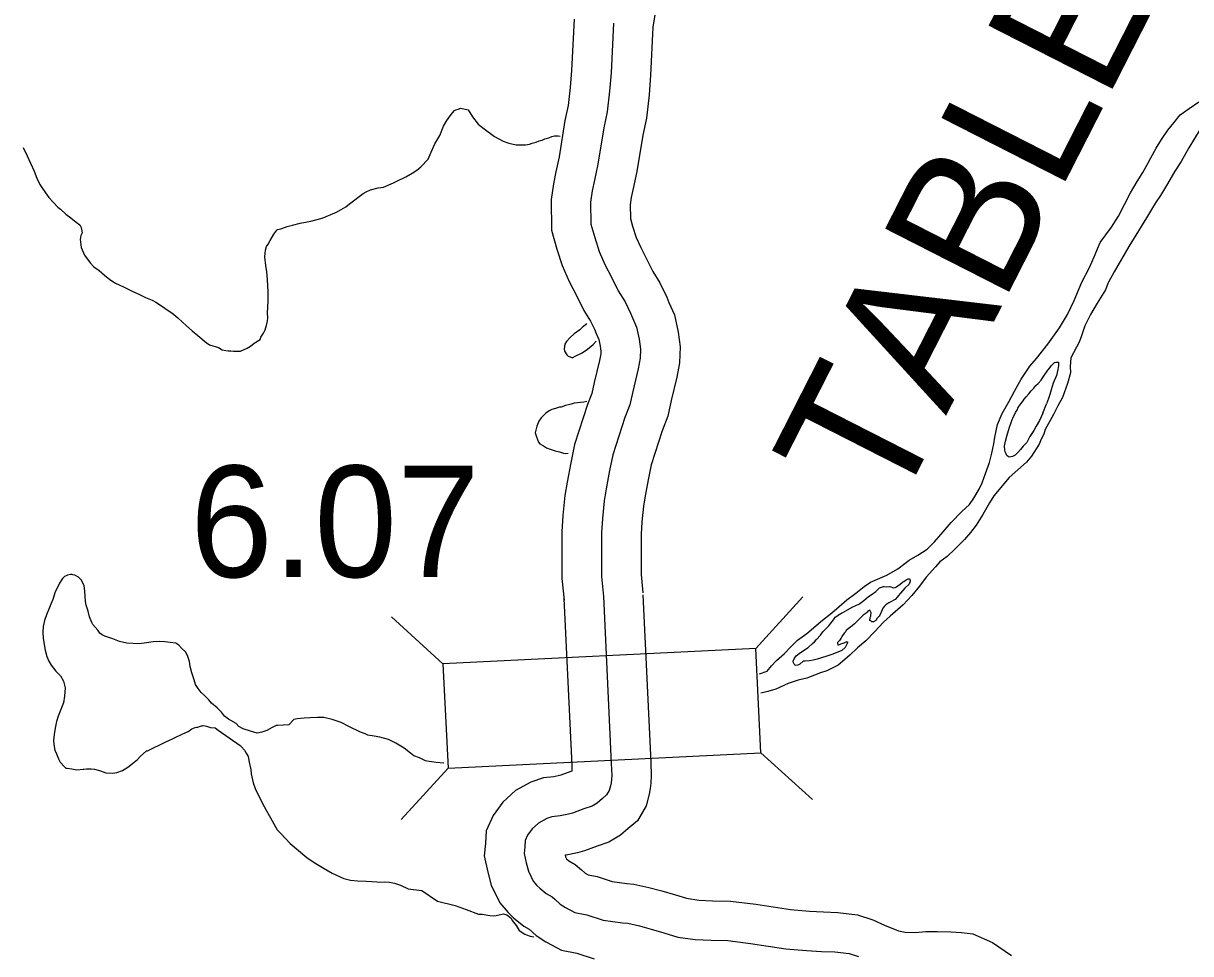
# Model space of a CAD drawing. Extents: x 31699 to 244310, y -8841 to 11474.
# Drawn here: x 135265.6 to 135560.7, y 1842.7 to 2077.8 of the extents above; entities that cross this region are included whole.
import ezdxf

# ---------------------------------------------------------------- set-up
doc = ezdxf.new("R2010")
doc.units = 0
for name, color, linetype in [('B_Logo', 7, 'Continuous'), ('Level 55', 7, 'Continuous'), ('R_Draft', 7, 'Continuous'), ('R_XS_EARTHWORK_STAGE1', 7, 'Continuous'), ('R_XS_EARTHWORK_STAGE2', 7, 'Continuous'), ('S_WALL', 7, 'Continuous')]:
    doc.layers.add(name, color=color, linetype=linetype)

msp = doc.modelspace()

# ---------------------------------------------------------------- linework, layer by layer
at = {"layer": 'B_Logo'}
for points in [[(135414.81, 2077.84), (135414.19, 2065.28), (135413.85, 2060.67), (135413.26, 2055.45), (135412.38, 2051.37), (135410.9, 2042.2), (135410.03, 2038.18), (135409.46, 2035.5), (135409.04, 2032.63), (135409.11, 2027.02), (135410.09, 2023.63), (135411.21, 2020.17), (135412.65, 2016.85), (135414.36, 2013.47), (135416.01, 2010.16), (135417.78, 2007.38), (135419.15, 2004.53), (135419.64, 2003.33), (135420.67, 2001.01), (135421.31, 1997.95), (135421.68, 1995.48), (135421.57, 1993.15), (135421.08, 1990.47), (135419.69, 1984.77), (135418.94, 1981.36), (135417.72, 1978.14), (135414.65, 1968.74), (135413.83, 1964.79), (135412.97, 1960.11), (135412.47, 1957.1), (135412, 1952.62), (135411.79, 1949.01), (135411.8, 1937.99), (135412.27, 1932.92)], [(135412.27, 1932.92), (135414.25, 1890.69), (135414.36, 1887.69), (135414.31, 1886.75), (135414.19, 1885.88), (135414.06, 1885.08), (135413.75, 1883.94), (135413.09, 1882.79), (135412.04, 1881.91), (135410.66, 1880.69), (135409.4, 1879.94), (135407.35, 1879.24), (135404.49, 1878.2), (135403.43, 1877.92), (135401.31, 1877.48), (135399.24, 1877.26), (135397.98, 1876.84), (135395.87, 1875.67), (135394.29, 1874.25), (135393.11, 1872.63), (135392.53, 1871.28), (135392.42, 1869.68), (135392.24, 1867.94), (135392.74, 1865.61), (135393.3, 1863.55), (135394.53, 1861.03), (135395.48, 1859.91), (135396.23, 1859.19), (135397.84, 1857.87), (135399.32, 1857.03), (135399.99, 1856.43), (135401.34, 1855.19), (135402.69, 1854.34), (135405.04, 1853.1), (135408.11, 1852.48), (135412.2, 1851.13), (135417.07, 1850.47), (135418.41, 1850.35), (135421.41, 1849.66), (135424.36, 1848.9), (135427.57, 1847.95), (135431.12, 1846.86), (135435.46, 1846.26), (135439.52, 1846.05), (135443.72, 1845.98), (135449.46, 1845.26), (135458.35, 1843.91), (135463.62, 1843.46), (135467.42, 1843.24), (135470.75, 1843.09), (135474.36, 1842.67), (135476.77, 1841.91)]]:
    msp.add_lwpolyline(points, dxfattribs=at)
at = {"layer": 'Level 55'}
for points in [[(135425.44, 2080.99), (135424.77, 2076.8), (135424.17, 2064.67), (135423.81, 2059.74), (135423.14, 2053.83), (135422.21, 2049.52), (135420.73, 2040.34), (135419.8, 2036.09), (135419.31, 2033.74), (135419.05, 2031.96), (135419.09, 2028.5), (135419.66, 2026.55), (135420.57, 2023.71), (135421.7, 2021.11), (135423.3, 2017.96), (135424.73, 2015.08), (135426.53, 2012.25), (135428.3, 2008.57), (135428.84, 2007.24), (135430.24, 2004.1), (135431.16, 1999.71), (135431.71, 1996.01), (135431.54, 1992.01), (135430.86, 1988.37), (135429.43, 1982.51), (135428.55, 1978.49), (135427.15, 1974.81), (135424.33, 1966.18), (135423.65, 1962.88), (135422.82, 1958.39), (135422.39, 1955.77), (135421.97, 1951.79), (135421.79, 1948.72), (135421.8, 1938.46), (135422.23, 1933.85)], [(135404.85, 2078.89), (135404.2, 2065.9), (135403.89, 2061.6), (135403.37, 2057.07), (135402.55, 2053.21), (135401.08, 2044.06), (135400.25, 2040.28), (135399.62, 2037.27), (135399.03, 2033.3), (135399.13, 2025.54), (135400.53, 2020.71), (135401.84, 2016.63), (135403.6, 2012.59), (135405.43, 2008.99), (135407.29, 2005.24), (135409.03, 2002.51), (135410, 2000.48), (135410.43, 1999.43), (135411.1, 1997.92), (135411.46, 1996.19), (135411.64, 1994.96), (135411.61, 1994.28), (135411.3, 1992.57), (135409.95, 1987.03), (135409.33, 1984.22), (135408.28, 1981.46), (135404.97, 1971.31), (135404.02, 1966.71), (135403.11, 1961.82), (135402.56, 1958.43), (135402.03, 1953.44), (135401.78, 1949.3), (135401.8, 1937.52), (135402.32, 1932)]]:
    msp.add_lwpolyline(points, dxfattribs=at)
at = {"layer": 'R_Draft'}
for points in [[(135504.78, 1956.19), (135505.89, 1957.81), (135507.27, 1960.09), (135507.99, 1961.7), (135508.83, 1964.04), (135509.87, 1966.79), (135510.45, 1969.13), (135510.96, 1971.54), (135511.21, 1973.21), (135511.91, 1976.42), (135513.09, 1979.17), (135514.73, 1982.12), (135516.23, 1984.81), (135517.87, 1987.83), (135520.04, 1991.12), (135521.75, 1993.07), (135524.65, 1996.71), (135527.54, 2000.87), (135529.58, 2004.23), (135531.28, 2007.72), (135533.23, 2012.41), (135535.13, 2016.1), (135536.3, 2018.78), (135537.87, 2022.4), (135540.76, 2026.24), (135542.53, 2029.06), (135545.54, 2034.96), (135547.18, 2037.78), (135548.63, 2040.07), (135549.94, 2042.41), (135550.66, 2043.82), (135551.97, 2046.24), (135552.49, 2047.05), (135553.54, 2048.72), (135554.92, 2050.81), (135556.44, 2052.63), (135558.09, 2054.64), (135560.34, 2056.27), (135562.79, 2057.96)], [(135333.68, 2026.81), (135335.6, 2027.31), (135338.33, 2027.81), (135341.19, 2028.52), (135344.83, 2030.11), (135347.14, 2031.41), (135348.07, 2032.16), (135351.56, 2034.81), (135352.29, 2035.22), (135353.35, 2035.7), (135355.34, 2036.2), (135356.67, 2036.35), (135359.19, 2037.46), (135360.05, 2037.94), (135362.3, 2039.04), (135363.95, 2039.93), (135365.08, 2040.68), (135366.13, 2041.56), (135367.97, 2043.46), (135368.75, 2045.2), (135369.65, 2047.35), (135370.95, 2049.44), (135371.85, 2051.79), (135372.7, 2053.21), (135373.55, 2054.42), (135374.14, 2055.16), (135374.66, 2055.77), (135374.93, 2055.91), (135375.53, 2056.12), (135376.26, 2056.33), (135378.06, 2055.95), (135379.15, 2054.17), (135380.58, 2052.32), (135382.13, 2051.14), (135384.75, 2049.17), (135386.9, 2048), (135388.37, 2047.49), (135390.25, 2047.05), (135391.71, 2047.07), (135392.58, 2047.08), (135393.58, 2047.23), (135394.3, 2047.51), (135394.97, 2047.65), (135395.23, 2047.79), (135396.03, 2048.06), (135396.36, 2048.2), (135396.76, 2048.27), (135397.49, 2048.62), (135398.48, 2048.9), (135399.21, 2049.18), (135399.94, 2049.39), (135400.81, 2049.33), (135401.34, 2049.3)], [(135563.12, 2051.02), (135560.3, 2046.32), (135558.33, 2042.9), (135556.76, 2040.41), (135554.85, 2037.26), (135553.08, 2034.3), (135551.83, 2032.42), (135549.6, 2028.66), (135547.57, 2025.37), (135545.07, 2021.41), (135541.4, 2015.03), (135539.96, 2012.35), (135539.83, 2012.08), (135539.18, 2010.4), (135537.08, 2007.04), (135535.38, 2004.22), (135534, 2001.34), (135533.16, 1998.79), (135532.58, 1997.19), (135530.48, 1993.23), (135530.24, 1991.09), (135530.32, 1989.49), (135529.61, 1986.81), (135528.31, 1983.26), (135527.13, 1981.11), (135526.02, 1978.97), (135523.99, 1975.14), (135523.6, 1974), (135522.95, 1972.66), (135522.43, 1971.45), (135520.46, 1968.43), (135519.21, 1966.88), (135514.84, 1963.03)], [(135265.57, 2046.4), (135266.6, 2044.28), (135267.42, 2042.42), (135268.38, 2040.43), (135269.01, 2038.64), (135269.83, 2037.05), (135270.1, 2036.52), (135271.19, 2034.93), (135272.07, 2033.74), (135273.15, 2032.56), (135274.37, 2031.37), (135274.98, 2030.85), (135276.39, 2029.6), (135277.67, 2028.62), (135279.02, 2027.57), (135279.9, 2026.91), (135280.24, 2026.18), (135280.52, 2024.85), (135280.2, 2024.18), (135280.01, 2023.17), (135280.24, 2021.17), (135281.07, 2019.18), (135282.56, 2017.27), (135283.44, 2016.28), (135284.79, 2015.36), (135286.14, 2014.11), (135287.48, 2013.07), (135288.9, 2012.15), (135290.91, 2011.24), (135293.46, 2009.95), (135294.8, 2009.36), (135296.54, 2008.52), (135298.22, 2007.81), (135299.09, 2007.36), (135300.57, 2006.37), (135302.25, 2005.26), (135303.19, 2004.61), (135304.68, 2003.36), (135306.9, 2001.32), (135308.32, 2000.08), (135309.74, 1998.89), (135311.83, 1997.12), (135312.7, 1996.53), (135314.98, 1995.83), (135315.85, 1995.31), (135316.85, 1995.12), (135317.39, 1995.06), (135318.05, 1995.01), (135318.72, 1994.95), (135320.05, 1994.9), (135320.52, 1994.98), (135322.18, 1995.67), (135323.04, 1996.21), (135323.96, 1996.96), (135325.48, 1997.92), (135325.67, 1998.52), (135326.32, 1999.53), (135326.78, 2000.34), (135326.97, 2000.88), (135327.1, 2001.41), (135327.29, 2002.15), (135327.35, 2002.55), (135327.4, 2003.35), (135327.32, 2004.62), (135327.43, 2006.02), (135327.48, 2007.69), (135327.51, 2009.96), (135327.34, 2013.03), (135327.18, 2014.97), (135326.89, 2016.57), (135326.66, 2018.77), (135326.83, 2020.5), (135327.09, 2021.38), (135327.48, 2021.98), (135328, 2022.92), (135328.91, 2024.54), (135329.7, 2025.55), (135329.89, 2025.69), (135330.69, 2025.9), (135332.35, 2026.46), (135333.68, 2026.81)], [(135407.99, 2001.91), (135407.73, 2001.63), (135406.87, 2000.88), (135406.28, 2000.34), (135404.9, 1999.32), (135403.84, 1998.37), (135402.92, 1997.42), (135402.53, 1996.68), (135402.41, 1996.14), (135402.35, 1995.54), (135402.42, 1994.94), (135403.04, 1994.02), (135403.37, 1993.69), (135403.64, 1993.56), (135404.31, 1993.3), (135404.58, 1993.3), (135405.17, 1993.71), (135406.7, 1994.4), (135407.95, 1995.16), (135408.68, 1995.77), (135409.66, 1996.65)], [(135409.66, 1996.65), (135410.45, 1997.46)], [(135523.39, 1979.31), (135522.55, 1977.43), (135521.64, 1975.95), (135521.06, 1974.87), (135520.08, 1973.39), (135519.3, 1971.84), (135518.38, 1970.96), (135517.72, 1970.08), (135517.07, 1969.34), (135516.34, 1968.66), (135515.68, 1968.32), (135514.82, 1968.17), (135514.35, 1968.5), (135513.94, 1969.23), (135513.73, 1969.89), (135513.71, 1970.89), (135513.96, 1972.16), (135514.28, 1973.44), (135514.66, 1974.91), (135515.04, 1975.99), (135515.3, 1976.66), (135515.56, 1977.4), (135515.94, 1978.4), (135516.27, 1979.01), (135516.46, 1979.48), (135516.92, 1980.22), (135517.05, 1980.55), (135517.31, 1980.96), (135517.83, 1981.63), (135518.35, 1982.38), (135518.68, 1982.85), (135519.14, 1983.39), (135519.8, 1984.13), (135520.45, 1984.94), (135521.11, 1985.62), (135521.63, 1986.23), (135522.16, 1986.77), (135522.95, 1987.65), (135523.34, 1988.32), (135523.86, 1989.06), (135524.25, 1989.6), (135524.64, 1990.14), (135525.17, 1990.75), (135525.5, 1991.22), (135525.76, 1991.5), (135526.02, 1991.83), (135526.35, 1992.1), (135526.62, 1992.17), (135527.02, 1992.18), (135527.28, 1992.18), (135527.35, 1991.99), (135527.36, 1991.32), (135527.11, 1990.31), (135526.99, 1989.51), (135526.8, 1988.77)], [(135526.8, 1988.77), (135525.96, 1986.89), (135525.45, 1985.21), (135525.13, 1984.01), (135524.81, 1982.94), (135524.3, 1981.66)], [(135408.07, 1982.23), (135407.33, 1982.06), (135404.87, 1981.76), (135404.14, 1981.55), (135402.68, 1981.19), (135401.62, 1980.78), (135401.15, 1980.77), (135400.16, 1980.42), (135399.23, 1980.21), (135398.57, 1979.87), (135397.64, 1979.18), (135396.52, 1978.1), (135395.94, 1977.29), (135395.42, 1976.01), (135395.23, 1975.34), (135395.04, 1974.27), (135395.32, 1973.28), (135395.88, 1971.95), (135396.22, 1971.49), (135397.09, 1971.03), (135397.89, 1970.51), (135398.83, 1970.19), (135400.1, 1969.74), (135401.17, 1969.49), (135402.18, 1969.17), (135402.71, 1969.11), (135403.32, 1969.12)], [(135523.39, 1979.31), (135524.3, 1981.66)], [(135514.84, 1963.03), (135510.96, 1958.39), (135509.91, 1956.58), (135508.86, 1954.83), (135508.2, 1953.69), (135506.49, 1951), (135505.05, 1949.12), (135503.53, 1947.3), (135501.09, 1944.88), (135499.17, 1943.05), (135497.32, 1941.7), (135496.26, 1940.42), (135493.89, 1937.8), (135492.18, 1935.58), (135490.27, 1933.22), (135488.02, 1930.86), (135484.79, 1927.96), (135483.07, 1926.41), (135480.82, 1923.98), (135478.58, 1921.76), (135476.53, 1919.93), (135474.55, 1918.11), (135473.29, 1917.03), (135471.64, 1915.61), (135468.72, 1914.12), (135467.13, 1913.63), (135465.6, 1913.08), (135463.67, 1912.33), (135461.48, 1911.77), (135458.95, 1910.95), (135455.83, 1909.52), (135453.84, 1908.89), (135452.1, 1908.49)], [(135451.76, 1913.42), (135453.66, 1914.1), (135454.78, 1915.45), (135456.03, 1916.73), (135458.01, 1918.55), (135459.66, 1920.23), (135461.31, 1921.92), (135463.7, 1923.61), (135465.35, 1925.03), (135467.27, 1926.58), (135469.98, 1928.81), (135471.83, 1930.37), (135473.81, 1932.12), (135476.06, 1933.75), (135478.18, 1935.44), (135479.77, 1936.52), (135483.89, 1938.36), (135486.67, 1939.93), (135489.58, 1942.16), (135491.77, 1943.38), (135494.15, 1944.94), (135495.94, 1946.76), (135498.18, 1949.32), (135500.16, 1951.61), (135502.86, 1954.44), (135504.78, 1956.19)], [(135276.78, 1938.33), (135276.45, 1938.2), (135276.05, 1937.99), (135275.53, 1937.45), (135274.74, 1936.3), (135274.23, 1935.23), (135273.71, 1934.08), (135273.45, 1933.28), (135273.07, 1932.21), (135272.55, 1931), (135272.03, 1929.72), (135271.45, 1928.31), (135271.01, 1926.84), (135270.63, 1925.36), (135270.52, 1923.89), (135270.67, 1922.36), (135271.18, 1919.36), (135271.6, 1917.76), (135272.08, 1916.57), (135272.63, 1915.57), (135273.85, 1914.06), (135275, 1912.87), (135275.82, 1911.55), (135276.17, 1909.82), (135276.07, 1907.75), (135275.76, 1906.07), (135275.31, 1904.8), (135274.47, 1902.72), (135274.02, 1901.31), (135273.71, 1899.7), (135273.4, 1898.03), (135273.22, 1896.62), (135273.3, 1895.55), (135273.59, 1894.09), (135274, 1893.16), (135274.55, 1891.9), (135274.96, 1891.1), (135276.12, 1889.79), (135276.38, 1889.59), (135276.72, 1889.59), (135277.85, 1889.34), (135279.19, 1889.16), (135280.79, 1889.32), (135280.92, 1889.32), (135281.59, 1889.4), (135282.79, 1889.35), (135283.65, 1889.29), (135285.13, 1888.85), (135286.46, 1888.4), (135288.26, 1888.29), (135289.26, 1888.44), (135290.72, 1888.99), (135292.04, 1889.81), (135293.23, 1890.76), (135294.48, 1891.72), (135295.14, 1892.53), (135296.78, 1893.89), (135296.98, 1893.96), (135298.37, 1894.58), (135298.84, 1894.85), (135299.76, 1895.26), (135301.29, 1896.02), (135302.54, 1896.64), (135303.14, 1896.91), (135304.2, 1897.4), (135305.59, 1898.02), (135306.72, 1898.57), (135307.31, 1898.84), (135308.24, 1899.46), (135309.1, 1899.8), (135309.43, 1899.88), (135309.76, 1899.95), (135310.16, 1900.09), (135310.63, 1900.23), (135310.83, 1900.23), (135311.09, 1900.3), (135311.56, 1900.24), (135311.96, 1900.18), (135312.9, 1899.86), (135314.1, 1899.74), (135314.91, 1899.15), (135320.42, 1895.29), (135320.76, 1894.9), (135321.57, 1894.11), (135321.98, 1893.38), (135322.46, 1892.52), (135322.68, 1891.05), (135323.11, 1889.19), (135323.25, 1888.12), (135323.69, 1885.86), (135324.24, 1884.4), (135325.27, 1882.34), (135326.5, 1879.82), (135327.05, 1878.9), (135328.14, 1876.97), (135328.96, 1875.52), (135329.78, 1873.99), (135330.73, 1873.01), (135333.09, 1870.5), (135337.27, 1866.96), (135339.16, 1865.72)], [(135371.89, 1890.78), (135370, 1890.99), (135368.2, 1891.23), (135367.33, 1891.42), (135365.78, 1892.13), (135364.38, 1892.65), (135363.5, 1893.3), (135361.88, 1894.62), (135359.8, 1895.85), (135357.92, 1896.76), (135355.78, 1897.4), (135354.31, 1897.65), (135352.71, 1897.89), (135352.04, 1898.21), (135350.83, 1898.66), (135347.95, 1900.09), (135346, 1901.07), (135343.66, 1901.83), (135341.59, 1902.34), (135339.99, 1902.38), (135338.05, 1902.29), (135336.59, 1902.2), (135335.66, 1902.12), (135334.86, 1902.04), (135334, 1901.83), (135332.75, 1900.54), (135329.88, 1900.37), (135329.55, 1900.36), (135328.56, 1899.81), (135327.17, 1899.06), (135325.91, 1898.64), (135324.71, 1898.36), (135323.04, 1898.87), (135321.17, 1899.51), (135320.09, 1900.09), (135319.41, 1900.82), (135317.53, 1901.93), (135316.52, 1902.65), (135315.71, 1903.7), (135314.63, 1904.76), (135313.21, 1906.01), (135312.53, 1906.8), (135311.45, 1907.92), (135310.58, 1908.64), (135309.83, 1909.7), (135309.15, 1910.69), (135308.8, 1911.88), (135308.24, 1913.68), (135307.82, 1915.28), (135307.6, 1916.47), (135307.25, 1917.74), (135306.7, 1918.87), (135305.69, 1919.79), (135304.95, 1920.64), (135304.14, 1921.17), (135302.74, 1921.35), (135301.4, 1921.46), (135299.94, 1921.57), (135298.47, 1921.49), (135296.74, 1921.19), (135294.88, 1920.97), (135291.75, 1921.12), (135289.94, 1921.56), (135288.27, 1922.21), (135286.26, 1922.91), (135285.52, 1923.24), (135284.98, 1923.7), (135284.44, 1924.42), (135283.22, 1925.87), (135282.94, 1926.34), (135282.32, 1927.8), (135282.04, 1929.2), (135281.55, 1930.72), (135281.34, 1931.66), (135281.25, 1932.99), (135281.17, 1934.32), (135281.09, 1935.06), (135281.02, 1935.66), (135280.33, 1937.05), (135279.59, 1937.84), (135278.65, 1938.29), (135278.18, 1938.42), (135277.91, 1938.48), (135277.51, 1938.48), (135276.78, 1938.33)], [(135475.35, 1930.35), (135476.81, 1931.04), (135477.07, 1931.18), (135478.13, 1931.93), (135479.25, 1932.94), (135480.24, 1933.56), (135481.16, 1934.17), (135481.69, 1934.78), (135482.08, 1935.12), (135482.61, 1935.33), (135483.08, 1935.47), (135483.28, 1935.47), (135483.88, 1935.41), (135484.61, 1935.43), (135484.68, 1935.43), (135485.62, 1935.11), (135486.01, 1935.24), (135486.34, 1935.38), (135486.74, 1935.66), (135487, 1935.86), (135487.2, 1936), (135487.86, 1936.54), (135488.26, 1936.75), (135488.52, 1937.02), (135488.79, 1937.15), (135488.99, 1937.22), (135489.32, 1937.36), (135489.58, 1937.37), (135489.85, 1937.1), (135489.86, 1936.84), (135489.53, 1936.03), (135488.48, 1935.01), (135487.37, 1933.8), (135486.78, 1933.12), (135486.65, 1932.85), (135485.99, 1932.17), (135484.8, 1931.49), (135484.4, 1931.35), (135483.67, 1930.87), (135483.35, 1930.53), (135482.95, 1929.99), (135482.76, 1929.59)], [(135482.76, 1929.59), (135482.11, 1928.25), (135481.98, 1927.98), (135481.52, 1927.44), (135481.13, 1926.9), (135480.54, 1926.55), (135480.14, 1926.55), (135479.87, 1926.81), (135479.66, 1926.88), (135479.66, 1927.14), (135479.72, 1927.34), (135479.72, 1927.61), (135479.85, 1927.95), (135479.91, 1928.28), (135479.97, 1928.68), (135479.97, 1928.82), (135479.83, 1929.15), (135479.63, 1929.48), (135479.16, 1929.27), (135478.97, 1929), (135478.71, 1928.73), (135477.98, 1928.19), (135477.59, 1927.85), (135476.8, 1927.03), (135475.74, 1926.02), (135475.15, 1925.54), (135474.16, 1924.73), (135473.64, 1924.32), (135473.57, 1924.12), (135473.11, 1923.64), (135472.72, 1923.1), (135472.26, 1922.3), (135471.94, 1921.82), (135471.67, 1921.55), (135471.41, 1921.28), (135471.41, 1921.08), (135471.55, 1920.75), (135471.82, 1920.75), (135472.28, 1920.96), (135472.88, 1921.17), (135473.14, 1921.24), (135473.28, 1921.31), (135473.61, 1921.45), (135473.87, 1921.52), (135474.01, 1921.52), (135474.01, 1921.25), (135473.82, 1920.85), (135473.43, 1920.04), (135472.57, 1919.3), (135470.25, 1918.33), (135468.99, 1917.91), (135467.13, 1917.35), (135466.27, 1917.07), (135465.27, 1916.86), (135464.41, 1916.64), (135464.34, 1916.64), (135463.28, 1916.63), (135462.75, 1916.55), (135461.89, 1915.81), (135461.43, 1915.6), (135460.76, 1915.46), (135460.63, 1915.65), (135460.49, 1915.85), (135460.35, 1916.18), (135460.28, 1916.58), (135460.47, 1917.19), (135460.99, 1917.93), (135462.12, 1918.75), (135464.03, 1920.04), (135465.15, 1921.06), (135465.61, 1921.47), (135466.14, 1922.08), (135467.12, 1923.16), (135467.78, 1923.97), (135468.3, 1924.58), (135469.22, 1925.52), (135469.74, 1926.2), (135470.2, 1926.67), (135470.6, 1927.28), (135470.86, 1927.68), (135471.32, 1927.96), (135471.98, 1928.43), (135472.18, 1928.57), (135472.57, 1928.78), (135472.84, 1928.85), (135475.35, 1930.35)], [(135339.16, 1865.72), (135341.71, 1864.15), (135343.73, 1862.98), (135346.68, 1861.68), (135348.35, 1861.24), (135350.08, 1861.06), (135352.28, 1860.96), (135353.75, 1860.92), (135355.02, 1860.8), (135355.69, 1860.74), (135356.82, 1860.83), (135358.22, 1860.71), (135359.42, 1860.46), (135360.96, 1860.02), (135362.91, 1859.04), (135366.38, 1858.63), (135370.35, 1855.94), (135374.76, 1854.87), (135377.57, 1853.84), (135380.72, 1852.62), (135381.65, 1852.63), (135383.52, 1852.33), (135384.53, 1852.21), (135385.12, 1852.28), (135386.25, 1852.57), (135386.98, 1852.71), (135387.85, 1852.52), (135388.93, 1851.6), (135389.21, 1851.07), (135390.22, 1849.75), (135390.97, 1848.56), (135392.39, 1847.58), (135392.86, 1847.39), (135393.79, 1847.13), (135394.68, 1846.92)]]:
    msp.add_lwpolyline(points, dxfattribs=at)
at = {"layer": 'R_XS_EARTHWORK_STAGE1'}
for p, q in [((135450.82, 1919.79), (135462.65, 1932.82)), ((135371.71, 1915.95), (135358.68, 1927.78)), ((135450.82, 1919.79), (135371.71, 1915.95)), ((135452.1, 1893.42), (135450.82, 1919.79)), ((135371.71, 1915.95), (135372.99, 1889.58)), ((135372.99, 1889.58), (135452.1, 1893.42)), ((135452.1, 1893.42), (135465.13, 1881.59)), ((135372.99, 1889.58), (135361.16, 1876.55))]:
    msp.add_line(p, q, dxfattribs=at)
at = {"layer": 'R_XS_EARTHWORK_STAGE2'}
for points in [[(135422.26, 1933.39), (135424.24, 1891.1), (135424.37, 1887.58), (135424.27, 1885.77), (135424.08, 1884.44), (135423.86, 1882.98), (135423.05, 1880.07), (135420.9, 1876.28), (135418.56, 1874.33), (135416.59, 1872.58), (135413.62, 1870.81), (135410.67, 1869.81), (135407.5, 1868.65), (135405.71, 1868.17), (135402.85, 1867.6), (135402.57, 1867.56), (135402.7, 1867.1), (135402.93, 1866.62), (135403.52, 1866.15), (135405.16, 1865.21), (135406.69, 1863.87), (135407.46, 1863.15), (135407.69, 1863), (135408.43, 1862.62), (135410.68, 1862.16), (135414.45, 1860.92), (135418.17, 1860.41), (135419.96, 1860.26), (135423.78, 1859.38), (135427.03, 1858.54), (135430.46, 1857.52), (135433.28, 1856.66), (135436.4, 1856.22), (135439.87, 1856.04), (135444.43, 1855.96), (135450.83, 1855.16), (135459.53, 1853.85), (135464.33, 1853.43), (135467.93, 1853.23), (135471.56, 1853.06), (135476.47, 1852.5), (135480.38, 1851.25), (135483.33, 1849.9), (135486.85, 1848.43), (135488.53, 1848.1), (135491.18, 1848.05), (135493.75, 1848.29), (135496.75, 1848.25), (135500.1, 1848.16), (135502.83, 1848.03), (135505.7, 1847.69), (135510.67, 1845.47), (135515.43, 1842.2)], [(135402.28, 1932.46), (135404.26, 1890.28), (135404.31, 1888.77), (135404.02, 1888.67), (135401.49, 1887.75), (135401.15, 1887.66), (135399.76, 1887.37), (135397.09, 1887.08), (135393.96, 1886.04), (135390.03, 1883.87), (135386.81, 1880.97), (135384.37, 1877.61), (135382.67, 1873.68), (135382.45, 1870.53), (135382.13, 1867.39), (135383.02, 1863.25), (135383.9, 1860), (135386.1, 1855.52), (135388.16, 1853.08), (135389.57, 1851.71), (135392.17, 1849.6), (135393.46, 1848.86), (135395.23, 1847.22), (135397.69, 1845.67), (135401.65, 1843.59), (135405.55, 1842.79), (135409.94, 1841.35)]]:
    msp.add_lwpolyline(points, dxfattribs=at)

# ---------------------------------------------------------------- texts
at = {"layer": 'R_Draft'}
msp.add_text('TABLE', height=35.2, rotation=63, dxfattribs=at).set_placement((135485.8, 1952.9))
at = {"layer": 'S_WALL'}
msp.add_text('6.07', height=28.16, dxfattribs=at).set_placement((135307.76, 1937.84))

doc.saveas('drawing.dxf')
